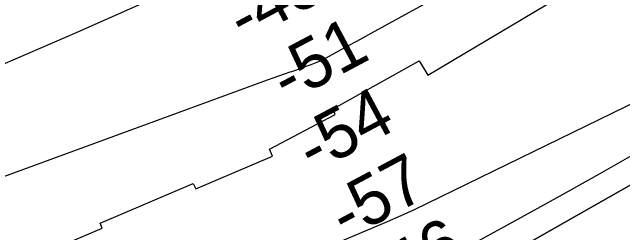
# Model space of a CAD drawing. Extents: x 3177185 to 3215018, y 812988 to 838321.
# Drawn here: x 3211419 to 3212242, y 828337 to 828634 of the extents above; entities that cross this region are included whole.
import ezdxf

# ---------------------------------------------------------------- set-up
doc = ezdxf.new("R2010")
doc.units = 0
for name, color, linetype in [('V-RIVR-RANG', 7, 'Continuous'), ('V-ROAD-CNTR', 7, 'Continuous'), ('V-RRAP-RVMT', 7, 'Continuous'), ('V-TOPO-DPTH', 7, 'Continuous'), ('V-TOPO-MAJR', 7, 'Continuous'), ('V-TOPO-MINR', 7, 'Continuous')]:
    doc.layers.add(name, color=color, linetype=linetype)

msp = doc.modelspace()

# ---------------------------------------------------------------- linework, layer by layer
at = {"layer": 'V-ROAD-CNTR'}
msp.add_spline([(3212784.04, 828348.86), (3212610.15, 828268.62), (3212500.86, 828208.2), (3212361.17, 828105.33), (3212289.92, 828011.63), (3212212.12, 827921.98), (3212160.44, 827881.32), (3212062.5, 827839.05), (3211919.46, 827792.25), (3211747.55, 827733.29), (3211657.99, 827699.93), (3211560.1, 827656.66), (3211363.42, 827587.05), (3211182.05, 827518.61), (3211077.49, 827480.62), (3210925.45, 827421.96), (3210802.69, 827370.03), (3210708.58, 827361.3), (3210560.17, 827356.57), (3210440.78, 827364.32), (3210309.26, 827359.73), (3210189.72, 827358.08), (3210079.22, 827334.44), (3209938.5, 827302.26)], degree=3, dxfattribs=at)
at = {"layer": 'V-RRAP-RVMT'}
for p, q in [((3211979.31, 828549.09), (3212189.52, 828674.61)), ((3211851.69, 828503.68), (3211967.54, 828568.49)), ((3211967.54, 828568.49), (3211979.31, 828549.09)), ((3211854.59, 828496.4), (3211851.69, 828503.68)), ((3211765.78, 828449.64), (3211854.59, 828496.4)), ((3211769.84, 828440.23), (3211765.78, 828449.64)), ((3211666.49, 828395.81), (3211769.84, 828440.23)), ((3211537.77, 828349.44), (3211662.82, 828403.19)), ((3211662.82, 828403.19), (3211666.49, 828395.81)), ((3211428.21, 828295.25), (3211540.25, 828343.06)), ((3211540.25, 828343.06), (3211537.77, 828349.44))]:
    msp.add_line(p, q, dxfattribs=at)
at = {"layer": 'V-TOPO-DPTH'}
for points in [[(3211309.93, 827985), (3211426.4, 828026.28), (3211542.26, 828069.14), (3211657.22, 828114.38), (3211771.57, 828161.21), (3211947.63, 828235.42), (3211973.28, 828246.77), (3211998.63, 828258.72), (3212023.54, 828271.55), (3212048.17, 828284.98), (3212414.14, 828493.05), (3212487.2, 828534.79), (3212560.14, 828576.73), (3212632.9, 828618.97), (3212705.54, 828661.42), (3212786.85, 828709.16), (3212788.16, 829398.75)], [(3212786.78, 828670.84), (3212786.85, 828709.16), (3212705.54, 828661.42), (3212632.9, 828618.97), (3212560.14, 828576.73), (3212487.2, 828534.79), (3212414.14, 828493.05), (3212048.17, 828284.98), (3212023.54, 828271.55), (3211998.63, 828258.72), (3211973.28, 828246.77), (3211947.63, 828235.42), (3211771.57, 828161.21), (3211657.22, 828114.38), (3211542.26, 828069.14), (3211426.4, 828026.28), (3211309.93, 827985)]]:
    msp.add_lwpolyline(points, dxfattribs=at)
at = {"layer": 'V-TOPO-MAJR'}
for points in [[(3212787.82, 829222.47), (3212651.41, 829151.04), (3212644.26, 829147.31), (3212637.1, 829143.59), (3212629.93, 829139.88), (3212622.76, 829136.19), (3212513.76, 829080.18), (3212451.92, 829048.82), (3212389.86, 829017.91), (3212327.47, 828987.65), (3212264.87, 828957.84), (3211785.77, 828732.8), (3211770.24, 828725.56), (3211754.7, 828718.37), (3211739.11, 828711.26), (3211723.51, 828704.2), (3211589.21, 828643.87), (3211506.28, 828607.04), (3211423.15, 828570.69), (3211339.71, 828535.06)], [(3211405.88, 828077.14), (3211522.79, 828118.52), (3211572.87, 828136.16), (3211622.99, 828153.7), (3211673.15, 828171.09), (3211723.36, 828188.38), (3211742.52, 828194.95), (3211783, 828209.3), (3211823.28, 828224.21), (3211863.23, 828239.95), (3211902.98, 828256.25), (3211964.27, 828282.14), (3211973.14, 828286.05), (3211981.92, 828290.14), (3211990.57, 828294.51), (3211999.13, 828299.06), (3212096.49, 828352.78), (3212153.59, 828384.47), (3212210.58, 828416.33), (3212267.43, 828448.47), (3212324.17, 828480.78), (3212779.67, 828741.62), (3212786.92, 828745.76)]]:
    msp.add_lwpolyline(points, dxfattribs=at)
at = {"layer": 'V-TOPO-MINR'}
for points in [[(3212631.87, 829006.47), (3211907.4, 828608.26), (3211895.23, 828601.58), (3211883.06, 828594.9), (3211870.88, 828588.23), (3211858.7, 828581.57), (3211837.89, 828570.2), (3211834.28, 828568.37), (3211830.56, 828566.8), (3211821.44, 828563.28), (3211814.98, 828560.84), (3211808.5, 828558.45), (3211801.98, 828556.16), (3211795.45, 828553.92), (3211793.19, 828553.17), (3211785.52, 828550.57), (3211777.86, 828547.92), (3211770.23, 828545.21), (3211762.61, 828542.46), (3211393.56, 828407.22)], [(3211054.6, 827996.22), (3211471.39, 828164.14), (3211550.28, 828196.12), (3211629.09, 828228.31), (3211707.75, 828260.84), (3211786.33, 828293.58), (3211906.8, 828344.07), (3211925, 828351.89), (3211943.12, 828359.92), (3211961.09, 828368.25), (3211978.97, 828376.8), (3212566.85, 828664.07), (3212609.98, 828685.56), (3212652.86, 828707.5), (3212695.4, 828730.1), (3212737.71, 828753.15), (3212786.99, 828780.5)], [(3211309.93, 827985), (3211426.4, 828026.28), (3211542.26, 828069.14), (3211657.22, 828114.38), (3211771.57, 828161.21), (3211947.63, 828235.42), (3211973.28, 828246.77), (3211998.63, 828258.72), (3212023.54, 828271.55), (3212048.17, 828284.98), (3212414.14, 828493.05), (3212487.2, 828534.79), (3212560.14, 828576.73), (3212632.9, 828618.97), (3212705.54, 828661.42), (3212786.85, 828709.16)]]:
    msp.add_lwpolyline(points, dxfattribs=at)

# ---------------------------------------------------------------- texts
at = {"layer": 'V-RIVR-RANG'}
for s, p in [('-45', (3211730.84, 828592.97)), ('-51', (3211789.58, 828510.97)), ('-54', (3211824.35, 828416.18)), ('-57', (3211868.66, 828326.48)), ('-46', (3211919.71, 828240.38))]:
    msp.add_text(s, height=67, rotation=28.09292, dxfattribs=at).set_placement(p)

doc.saveas('drawing.dxf')
